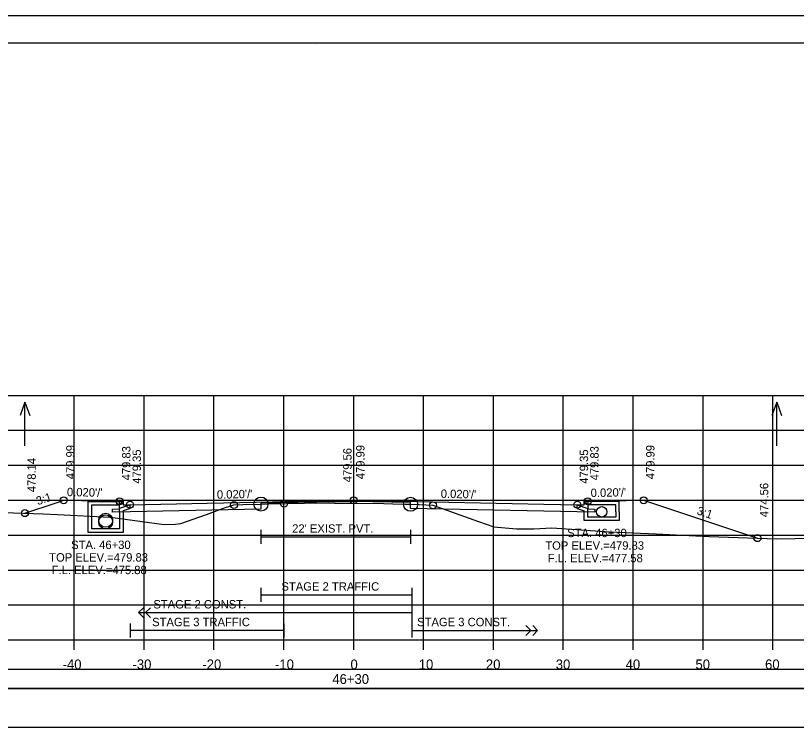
# Model space of a CAD drawing. Extents: x 1371057 to 1372761, y 380005 to 390517.
# Drawn here: x 1371512.5 to 1371624.2, y 382462.4 to 382565.1 of the extents above; entities that cross this region are included whole.
import ezdxf

# ---------------------------------------------------------------- set-up
doc = ezdxf.new("R2010")
doc.units = 0
for name, color, linetype in [('R_Alt Surface', 7, 'Continuous'), ('R_Axis', 7, 'Continuous'), ('R_Axis Annot', 7, 'Continuous'), ('R_Border', 7, 'Continuous'), ('R_Detour', 7, 'Continuous'), ('R_Dimension', 7, 'Continuous'), ('R_Exist Surface', 7, 'Continuous'), ('R_Fin Surface', 7, 'Continuous'), ('R_Grid', 7, 'Continuous'), ('R_No Plot', 7, 'Continuous'), ('R_Striping', 7, 'Continuous'), ('R_Water', 7, 'Continuous'), ('R_Water Annot', 7, 'Continuous'), ('R_Xsect Elev', 7, 'Continuous'), ('R_Xsect Slope', 7, 'Continuous')]:
    doc.layers.add(name, color=color, linetype=linetype)

msp = doc.modelspace()

# ---------------------------------------------------------------- linework, layer by layer
at = {"layer": 'R_Alt Surface'}
for points in [[(1371594.37, 382495.61), (1371594.37, 382494.53), (1371595.37, 382494.51), (1371595.37, 382494.08), (1371592.87, 382494.13), (1371569.01, 382494.6), (1371569.01, 382495.43), (1371560.87, 382495.6), (1371547.6, 382495.33), (1371547.6, 382494.5), (1371528.87, 382494.13), (1371526.37, 382494.08), (1371526.37, 382494.51), (1371527.37, 382494.53), (1371527.37, 382495.61)], [(1371594.37, 382495.61), (1371594.37, 382494.53), (1371595.37, 382494.51), (1371595.37, 382494.08), (1371592.87, 382494.13), (1371569.01, 382494.6), (1371569.01, 382495.43), (1371560.87, 382495.6), (1371547.6, 382495.33), (1371547.6, 382494.5), (1371528.87, 382494.13), (1371526.37, 382494.08), (1371526.37, 382494.51), (1371527.37, 382494.53), (1371527.37, 382495.61)], [(1371547.6, 382491.52), (1371547.6, 382489.52)], [(1371569.01, 382491.52), (1371569.01, 382489.52)], [(1371547.6, 382490.52), (1371569.01, 382490.52)]]:
    msp.add_lwpolyline(points, dxfattribs=at)
at = {"layer": 'R_Axis'}
for p, q in [((1371410.87, 382475.78), (1371710.87, 382475.78)), ((1371520.87, 382474.38), (1371520.87, 382475.78)), ((1371530.87, 382474.38), (1371530.87, 382475.78)), ((1371540.87, 382474.38), (1371540.87, 382475.78)), ((1371550.87, 382474.38), (1371550.87, 382475.78)), ((1371560.87, 382474.38), (1371560.87, 382475.78)), ((1371570.87, 382474.38), (1371570.87, 382475.78)), ((1371580.87, 382474.38), (1371580.87, 382475.78)), ((1371590.87, 382474.38), (1371590.87, 382475.78)), ((1371600.87, 382474.38), (1371600.87, 382475.78)), ((1371610.87, 382474.38), (1371610.87, 382475.78)), ((1371620.87, 382474.38), (1371620.87, 382475.78))]:
    msp.add_line(p, q, dxfattribs=at)
at = {"layer": 'R_Border'}
for p, q in [((1371402.87, 382561.24), (1371719.05, 382561.24)), ((1371555.39, 382560.98), (1371555.39, 382560.98)), ((1371555.39, 382560.98), (1371555.39, 382560.98))]:
    msp.add_line(p, q, dxfattribs=at)
at = {"layer": 'R_Detour'}
msp.add_lwpolyline([(1371407.72, 382468.82), (1371714.03, 382468.82), (1371714.03, 382471.53), (1371407.72, 382471.53)], close=True, dxfattribs=at)
at = {"layer": 'R_Dimension'}
msp.add_lwpolyline([(1371407.72, 382463.3), (1371714.03, 382463.3), (1371714.03, 382468.82), (1371407.72, 382468.82)], close=True, dxfattribs=at)
at = {"layer": 'R_Exist Surface'}
msp.add_lwpolyline([(1371510.74, 382494.02), (1371516.43, 382493.83), (1371518.46, 382493.74), (1371525.99, 382493.37), (1371527.12, 382493.21), (1371533.74, 382492.28), (1371535.36, 382492.36), (1371536.15, 382492.44), (1371539.78, 382493.73), (1371542.1, 382494.6), (1371543.41, 382495), (1371543.73, 382495.09), (1371545.02, 382495.14), (1371547.6, 382495.22), (1371547.69, 382495.22), (1371548.63, 382495.25), (1371553.84, 382495.34), (1371557.3, 382495.38), (1371558.1, 382495.37), (1371558.36, 382495.37), (1371558.36, 382495.37), (1371561.19, 382495.33), (1371565.19, 382495.3), (1371566.45, 382495.27), (1371568.18, 382495.23), (1371569.01, 382495.19), (1371570.23, 382495.14), (1371572.21, 382495.05), (1371578.74, 382492.72), (1371580.92, 382491.94), (1371584.16, 382491.69), (1371584.71, 382491.67), (1371586.63, 382491.68), (1371589.23, 382491.82), (1371592.77, 382491.59), (1371597.48, 382491.24), (1371604.16, 382490.96), (1371611.73, 382490.58), (1371621.42, 382490.24), (1371645.2, 382490.68)], dxfattribs=at)
at = {"layer": 'R_Fin Surface'}
msp.add_lwpolyline([(1371513.82, 382493.92), (1371518.16, 382495.36), (1371519.37, 382495.77), (1371521.93, 382495.72), (1371524.37, 382495.67), (1371527.37, 382495.61), (1371527.87, 382495.61), (1371527.88, 382495.11), (1371528.87, 382495.13), (1371539.89, 382495.35), (1371560.87, 382495.77), (1371560.87, 382495.77), (1371588.08, 382495.22), (1371592.87, 382495.13), (1371593.01, 382495.12), (1371593.87, 382495.11), (1371593.87, 382495.61), (1371594.37, 382495.61), (1371597.37, 382495.67), (1371597.42, 382495.67), (1371602.37, 382495.77), (1371618.66, 382490.34)], dxfattribs=at)
at = {"layer": 'R_Grid'}
for p, q in [((1371410.87, 382510.78), (1371710.87, 382510.78)), ((1371520.87, 382475.78), (1371520.87, 382510.78)), ((1371530.87, 382475.78), (1371530.87, 382510.78)), ((1371540.87, 382475.78), (1371540.87, 382510.78)), ((1371550.87, 382475.78), (1371550.87, 382510.78)), ((1371560.87, 382475.78), (1371560.87, 382510.78)), ((1371570.87, 382475.78), (1371570.87, 382510.78)), ((1371580.87, 382475.78), (1371580.87, 382510.78)), ((1371590.87, 382475.78), (1371590.87, 382510.78)), ((1371600.87, 382475.78), (1371600.87, 382510.78)), ((1371610.87, 382475.78), (1371610.87, 382510.78)), ((1371620.87, 382475.78), (1371620.87, 382510.78)), ((1371410.87, 382505.78), (1371710.87, 382505.78)), ((1371410.87, 382500.78), (1371710.87, 382500.78)), ((1371410.87, 382495.78), (1371710.87, 382495.78)), ((1371410.87, 382490.78), (1371710.87, 382490.78)), ((1371410.87, 382485.78), (1371710.87, 382485.78)), ((1371410.87, 382480.78), (1371710.87, 382480.78)), ((1371410.87, 382475.78), (1371710.87, 382475.78))]:
    msp.add_line(p, q, dxfattribs=at)
at = {"layer": 'R_No Plot'}
msp.add_line((1371390.47, 382565.13), (1371723.8, 382565.13), dxfattribs=at)
for points in [[(1371390.46, 382565.13), (1371723.8, 382565.13), (1371723.8, 382351.79), (1371390.46, 382351.79)], [(1371636.79, 382561.24), (1371656.41, 382561.24), (1371656.41, 382551.36), (1371672.52, 382551.36), (1371695.72, 382551.36), (1371695.84, 382523.2), (1371719.05, 382523.2), (1371719.05, 382355.78), (1371402.87, 382355.78), (1371402.87, 382561.24)]]:
    msp.add_lwpolyline(points, close=True, dxfattribs=at)
for centre, radius in [((1371519.37, 382495.77), 0.5), ((1371527.37, 382495.61), 0.5), ((1371528.87, 382495.13), 0.5), ((1371543.73, 382495.09), 0.5), ((1371547.6, 382495.22), 1), ((1371550.88, 382495.29), 0.5), ((1371560.87, 382495.77), 0.5), ((1371569.01, 382495.19), 1), ((1371572.21, 382495.05), 0.5), ((1371592.87, 382495.13), 0.5), ((1371594.37, 382495.61), 0.5), ((1371602.37, 382495.77), 0.5), ((1371513.82, 382493.92), 0.5), ((1371618.66, 382490.34), 0.5)]:
    msp.add_circle(centre, radius, dxfattribs=at)
at = {"layer": 'R_Striping'}
for p, q in [((1371547.56, 382483.23), (1371547.56, 382481.23)), ((1371569.2, 382483.23), (1371569.2, 382476.14)), ((1371547.56, 382482.23), (1371569.2, 382482.23)), ((1371530.07, 382479.68), (1371530.78, 382480.39)), ((1371530.07, 382479.68), (1371569.2, 382479.68)), ((1371530.78, 382478.98), (1371530.07, 382479.68)), ((1371531.07, 382479.68), (1371531.78, 382480.39)), ((1371531.78, 382478.98), (1371531.07, 382479.68)), ((1371528.87, 382478.14), (1371528.87, 382476.14)), ((1371550.87, 382478.14), (1371550.87, 382476.14)), ((1371586.2, 382477.14), (1371585.49, 382477.85)), ((1371587.2, 382477.14), (1371586.49, 382477.85)), ((1371550.87, 382477.14), (1371528.87, 382477.14)), ((1371569.2, 382477.14), (1371587.2, 382477.14)), ((1371569.23, 382477.14), (1371579.23, 382477.14)), ((1371585.49, 382476.43), (1371586.2, 382477.14)), ((1371586.49, 382476.43), (1371587.2, 382477.14))]:
    msp.add_line(p, q, dxfattribs=at)
at = {"layer": 'R_Water'}
for p, q in [((1371522.87, 382495.61), (1371527.62, 382495.61)), ((1371522.87, 382494.11), (1371522.87, 382495.61)), ((1371527.7, 382495.44), (1371527.37, 382495.11)), ((1371527.7, 382495.44), (1371527.62, 382495.61)), ((1371594.04, 382495.44), (1371594.12, 382495.61)), ((1371594.04, 382495.44), (1371594.37, 382495.11)), ((1371598.87, 382495.61), (1371594.12, 382495.61)), ((1371598.87, 382494.11), (1371598.87, 382495.61)), ((1371523.37, 382494.11), (1371523.37, 382495.11)), ((1371523.37, 382495.11), (1371527.37, 382495.11)), ((1371528.87, 382495.13), (1371527.37, 382494.61)), ((1371527.37, 382494.11), (1371527.37, 382494.61)), ((1371528.87, 382494.6), (1371527.87, 382494.25)), ((1371527.87, 382494.11), (1371527.87, 382494.25)), ((1371592.87, 382495.13), (1371594.37, 382494.61)), ((1371592.87, 382494.6), (1371593.87, 382494.25)), ((1371593.87, 382494.11), (1371593.87, 382494.25)), ((1371598.37, 382495.11), (1371594.37, 382495.11)), ((1371594.37, 382494.11), (1371594.37, 382494.61)), ((1371598.37, 382494.11), (1371598.37, 382495.11))]:
    msp.add_line(p, q, dxfattribs=at)
for points in [[(1371527.87, 382494.11), (1371527.87, 382491.16), (1371525.37, 382491.16), (1371522.87, 382491.16), (1371522.87, 382494.11)], [(1371527.37, 382494.11), (1371527.37, 382491.66), (1371525.37, 382491.66), (1371523.37, 382491.66), (1371523.37, 382494.11)], [(1371528.87, 382494.6), (1371528.87, 382495.13)], [(1371592.87, 382494.6), (1371592.87, 382495.13)], [(1371598.87, 382494.11), (1371598.87, 382492.86), (1371596.37, 382492.86), (1371593.87, 382492.86), (1371593.87, 382494.11)], [(1371598.37, 382494.11), (1371598.37, 382493.36), (1371596.37, 382493.36), (1371594.37, 382493.36), (1371594.37, 382494.11)]]:
    msp.add_lwpolyline(points, dxfattribs=at)
for centre, radius in [((1371596.37, 382494.11), 0.75), ((1371525.37, 382492.9), 1), ((1371525.37, 382492.66), 1)]:
    msp.add_circle(centre, radius, dxfattribs=at)
at = {"layer": 'R_Water Annot'}
for p, q in [((1371513.82, 382509.82), (1371513.12, 382507.9)), ((1371513.82, 382503.54), (1371513.82, 382509.82)), ((1371513.82, 382509.82), (1371514.52, 382507.9)), ((1371621.42, 382509.82), (1371620.72, 382507.9)), ((1371621.42, 382503.54), (1371621.42, 382509.82)), ((1371621.42, 382509.82), (1371622.12, 382507.9))]:
    msp.add_line(p, q, dxfattribs=at)
at = {"layer": 'R_Xsect Elev'}
msp.add_line((1371560.87, 382495.34), (1371560.87, 382505.34), dxfattribs=at)

# ---------------------------------------------------------------- texts
at = {"layer": 'R_Axis Annot'}
for s, p in [('-40', (1371519.21, 382471.58)), ('-30', (1371529.21, 382471.58)), ('-20', (1371539.21, 382471.58)), ('-10', (1371549.61, 382471.58)), ('0', (1371560.41, 382471.58)), ('10', (1371570.18, 382471.58)), ('20', (1371579.79, 382471.58)), ('30', (1371589.79, 382471.58)), ('40', (1371599.79, 382471.58)), ('50', (1371609.79, 382471.58)), ('60', (1371619.75, 382471.58)), ('46+30', (1371557.81, 382469.48))]:
    msp.add_text(s, height=1.4, dxfattribs=at).set_placement(p)
at = {"layer": 'R_Striping'}
for s, p in [('STAGE 2 TRAFFIC', (1371550.53, 382482.83)), ('STAGE 2 CONST.', (1371532.2, 382480.28)), ('STAGE 3 TRAFFIC', (1371532.02, 382477.74)), ('STAGE 3 CONST.', (1371569.95, 382477.74))]:
    msp.add_text(s, height=1.2, dxfattribs=at).set_placement(p)
at = {"layer": 'R_Water'}
msp.add_text("22' EXIST. PVT.", height=1.2, dxfattribs=at).set_placement((1371552.06, 382491.12))
at = {"layer": 'R_Water Annot'}
for s, p in [('STA. 46+30', (1371591.43, 382490.49)), ('STA. 46+30', (1371520.43, 382488.79)), ('TOP ELEV.=479.83', (1371588.29, 382488.69)), ('TOP ELEV.=479.83', (1371517.29, 382486.99)), ('F.L. ELEV.=477.58', (1371588.64, 382486.89)), ('F.L. ELEV.=475.88', (1371517.64, 382485.19))]:
    msp.add_text(s, height=1.2, dxfattribs=at).set_placement(p)
at = {"layer": 'R_Xsect Elev'}
for s, p in [('479.99', (1371520.92, 382498.77)), ('479.83', (1371528.92, 382498.61)), ('479.56', (1371560.57, 382498.34)), ('479.99', (1371562.42, 382498.77)), ('479.83', (1371595.92, 382498.61)), ('479.99', (1371603.92, 382498.77)), ('479.35', (1371530.42, 382498.13)), ('479.35', (1371594.42, 382498.13)), ('478.14', (1371515.37, 382496.92)), ('474.56', (1371620.21, 382493.34))]:
    msp.add_text(s, height=1.2, rotation=90, dxfattribs=at).set_placement(p)
at = {"layer": 'R_Xsect Slope'}
for s, rotation, p in [("0.020'/'", 358.8542, (1371519.82, 382496.36)), ("0.020'/'", 1.1457, (1371594.8, 382496.22)), ('3:1', 18.4377, (1371515.65, 382495.05)), ("0.020'/'", 1.1458, (1371541.3, 382495.98)), ("0.020'/'", 358.8542, (1371573.32, 382496.12)), ('3:1', 341.5641, (1371609.89, 382493.79))]:
    msp.add_text(s, height=1.2, rotation=rotation, dxfattribs=at).set_placement(p)

doc.saveas('drawing.dxf')
